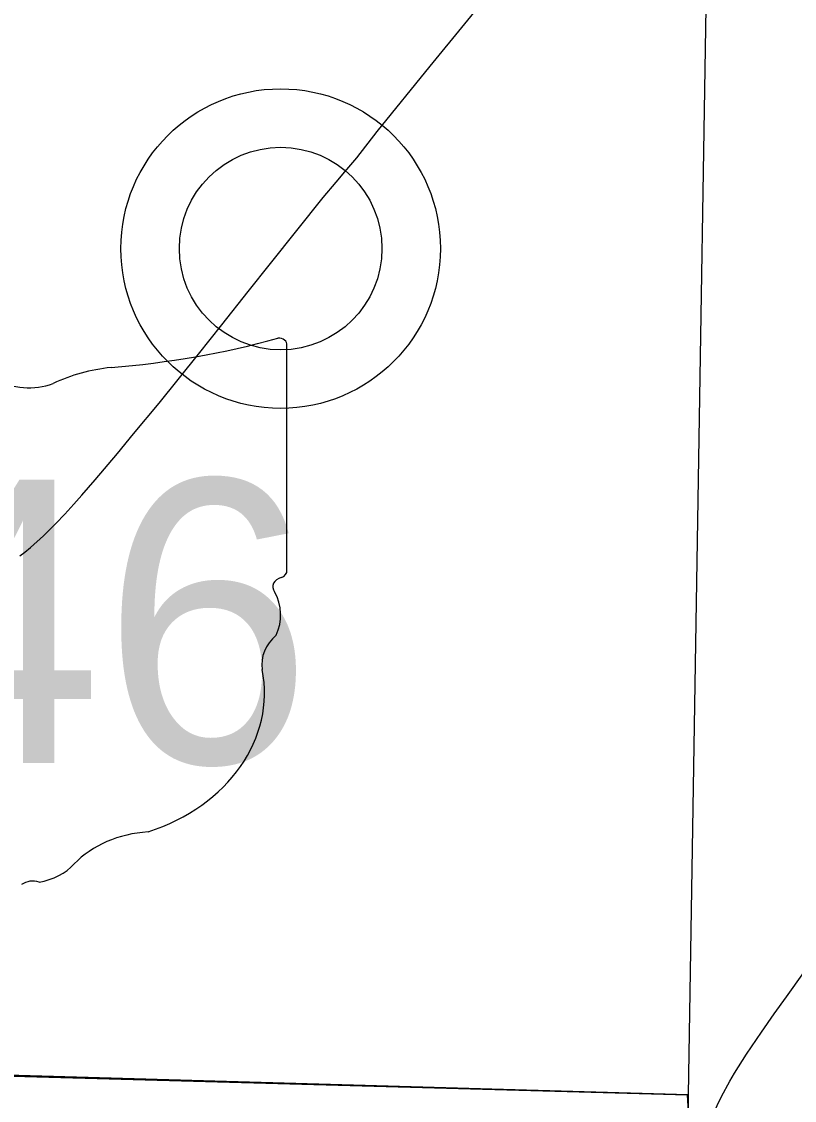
# Model space of a CAD drawing. Extents: x 0 to 34, y 0 to 22.
# Drawn here: x 25.765 to 26.124, y 17.712 to 18.214 of the extents above; entities that cross this region are included whole.
import ezdxf

# ---------------------------------------------------------------- set-up
doc = ezdxf.new("R2010")
doc.units = 0
for name, color, linetype in [('GM_X_Corporation', 7, 'Continuous'), ('GM_X_State_Route', 7, 'Continuous'), ('GM_X_State_Shield', 7, 'Continuous'), ('GM_X_Township_Road', 7, 'Continuous'), ('GM_X_Unincorporated', 7, 'Continuous'), ('GM_X_Unincorporated_Location', 7, 'Continuous')]:
    doc.layers.add(name, color=color, linetype=linetype)

msp = doc.modelspace()

# ---------------------------------------------------------------- linework, layer by layer
at = {"layer": 'GM_X_Corporation'}
for points in [[(30.31667, 20.9), (25.10135, 20.9), (25.09881, 20.74248), (25.08466, 19.83505), (25.0701, 18.76957), (25.06678, 18.54737), (25.06189, 17.7438), (25.40122, 17.73327), (26.07469, 17.71456), (26.07591, 17.69344), (26.07453, 17.45236), (26.06769, 16.94802), (26.06464, 16.86301), (26.06826, 16.68234), (26.33777, 16.67303), (27.06937, 16.65557)], [(26.07591, 17.69344), (26.07469, 17.71456), (25.40122, 17.73327), (25.06189, 17.7438), (25.06678, 18.54737), (25.0701, 18.76957), (25.08466, 19.83505), (25.09881, 20.74248), (24.9808, 20.74426), (24.13227, 20.77022), (24.12082, 20.77071), (23.51667, 20.78618), (23.51667, 14.71143)]]:
    msp.add_lwpolyline(points, dxfattribs=at)
for points in [[(26.09162, 18.73679), (26.07495, 17.71461), (25.05909, 17.74384), (25.06852, 18.76973)], [(26.07495, 17.71461), (26.06516, 16.67976), (25.04423, 16.72371), (25.05909, 17.74384)]]:
    msp.add_lwpolyline(points, close=True, dxfattribs=at)
at = {"layer": 'GM_X_State_Route'}
msp.add_lwpolyline([(25.76385, 17.96548), (25.76615, 17.96731), (25.76871, 17.96943), (25.77477, 17.97485), (25.78055, 17.98053), (25.78473, 17.98496), (25.78902, 17.98964), (25.79274, 17.99384), (25.79885, 18.00088), (25.80923, 18.01325), (25.81677, 18.02233), (25.82868, 18.03667), (25.84708, 18.05937), (25.8578, 18.07304), (25.87012, 18.08861), (25.8806, 18.10165), (25.90512, 18.13235), (25.91113, 18.13958), (25.91512, 18.14429), (25.92072, 18.15084), (25.93025, 18.16309), (25.9549, 18.19349), (25.97098, 18.21326), (25.99451, 18.24214)], dxfattribs=at)
at = {"layer": 'GM_X_State_Shield'}
for p, q in [((25.88814, 17.95881), (25.88814, 18.0635)), ((25.88811, 17.95884), (25.88814, 17.95881))]:
    msp.add_line(p, q, dxfattribs=at)
for centre, major_axis, start_param, end_param in [((25.77074, 18.33137), (0.34952, 0), 4.814394, 5.042369), ((25.88448, 18.06393), (0.00367, 0), 6.141152, 7.989035), ((25.81532, 17.99742), (0.07032, 0), 1.699011, 2.107814), ((25.76812, 18.06515), (0.02672, 0), 4.081561, 5.145723), ((25.88422, 17.95841), (0.00393, 0), 5.05454, 6.418171), ((25.88729, 17.95113), (0.00568, 0), 1.883978, 3.671073), ((25.85117, 17.9379), (0.03409, 0), 5.934695, 6.695948), ((25.90128, 17.915), (0.0248, 0), 2.387724, 3.262537), ((25.79032, 17.90169), (0.08742, 0), 5.101752, 6.440018), ((25.82718, 17.79879), (0.04788, 0), 1.647645, 2.488434), ((25.76651, 17.83558), (0.02824, 0), 4.937069, 5.64225), ((25.76972, 17.80807), (0.00752, 0), 1.147584, 2.315152)]:
    msp.add_ellipse(centre, major_axis=major_axis, ratio=0.8, start_param=start_param, end_param=end_param, dxfattribs=at)
at = {"layer": 'GM_X_Township_Road'}
msp.add_lwpolyline([(26.08645, 17.70545), (26.09058, 17.71377), (26.09439, 17.7209), (26.0966, 17.7246), (26.10221, 17.73356), (26.10911, 17.74379), (26.11511, 17.75233), (26.12086, 17.76016), (26.12892, 17.7716)], dxfattribs=at)
at = {"layer": 'GM_X_Unincorporated'}
for radius in [0.0744, 0.04716]:
    msp.add_circle((25.88526, 18.10859), radius, dxfattribs=at)
at = {"layer": 'GM_X_Unincorporated_Location'}
msp.add_line((25.88526, 18.10859), (25.88526, 18.10859), dxfattribs=at)

# ---------------------------------------------------------------- texts
at = {"layer": 'GM_X_State_Shield'}
msp.add_text('146', height=0.131836, dxfattribs=at).set_placement((25.60598, 17.86909))

doc.saveas('drawing.dxf')
